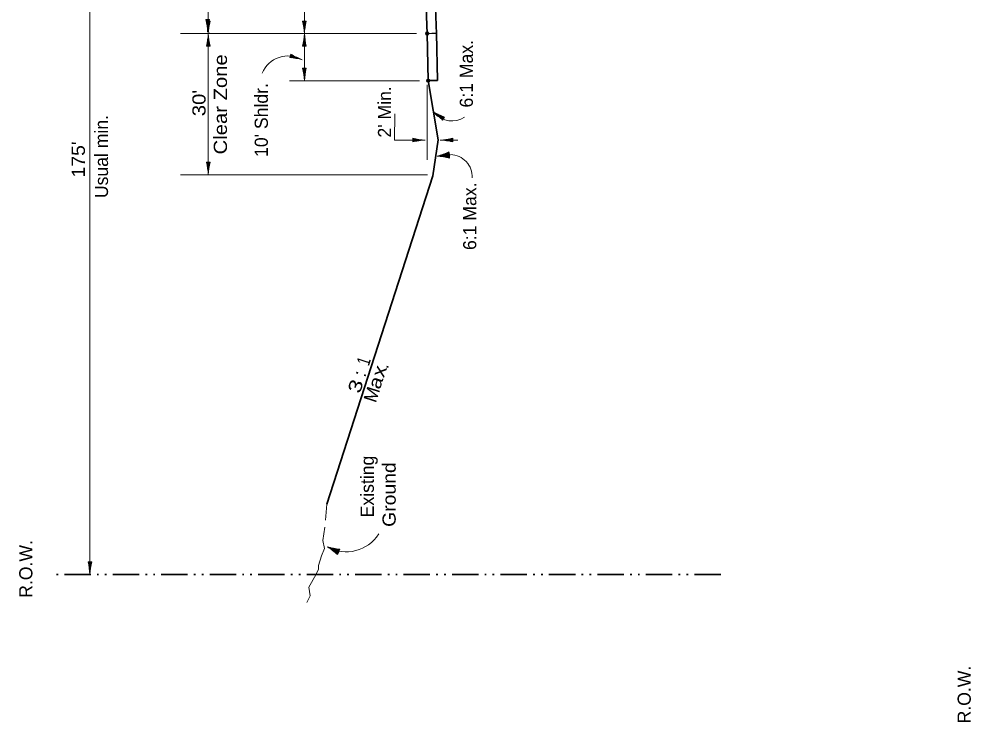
# Model space of a CAD drawing. Extents: x 2363427 to 2368559, y 6957299 to 6980140.
# Drawn here: x 2363615 to 2364627, y 6958042 to 6958789 of the extents above; entities that cross this region are included whole.
import ezdxf
from ezdxf.enums import TextEntityAlignment as Align

# ---------------------------------------------------------------- set-up
doc = ezdxf.new("R2010")
doc.units = 0
doc.header["$LTSCALE"] = 5.6
doc.header["$PDMODE"] = 32
doc.header["$PDSIZE"] = 2.8
doc.linetypes.add('DASH_DOUBLE_DOT', pattern=[9.2, 5, -1.2, 0.3, -1.2, 0.3, -1.2])
doc.linetypes.add('MEDIUM_DASHED', pattern=[4.5, 3, -1.5])
for name, color, linetype, lineweight in [('1', 7, 'Continuous', 13), ('2', 7, 'Continuous', 13), ('3', 7, 'Continuous', 35), ('4', 7, 'Continuous', 13), ('6', 7, 'Continuous', 13)]:
    doc.layers.add(name, color=color, linetype=linetype, lineweight=lineweight)

msp = doc.modelspace()

# ---------------------------------------------------------------- linework, layer by layer
at = {"layer": '1'}
msp.add_line((2363690.479, 6958198.819), (2363690.479, 6959073.819), dxfattribs=at)
at = {"layer": '1', "linetype": 'MEDIUM_DASHED'}
msp.add_lwpolyline([(2363942.313, 6958273.353), (2363940.278, 6958249.103), (2363938.001, 6958234.991), (2363939.823, 6958226.231), (2363936.635, 6958218.445), (2363933.447, 6958208.225), (2363933.447, 6958204.333), (2363930.715, 6958198.493)], dxfattribs=at)
at = {"layer": '2'}
for p, q in [((2364049.211, 6958719.401), (2364049.211, 6958639.781)), ((2364014.492, 6958660.651), (2364014.526, 6958688.443)), ((2364047.041, 6958660.651), (2364014.492, 6958660.651)), ((2364033.73, 6958658.737), (2364033.73, 6958662.567)), ((2364033.73, 6958662.087), (2364036.111, 6958662.087)), ((2364033.73, 6958661.587), (2364038.592, 6958661.587)), ((2364033.73, 6958661.087), (2364042.339, 6958661.087)), ((2364033.73, 6958660.587), (2364046.294, 6958660.587)), ((2364033.73, 6958660.087), (2364041.08, 6958660.087)), ((2364033.73, 6958659.587), (2364038.007, 6958659.587)), ((2364033.73, 6958659.087), (2364035.315, 6958659.087)), ((2364062.955, 6958660.651), (2364081.761, 6958660.651)), ((2364076.266, 6958660.717), (2364063.702, 6958660.717)), ((2364076.266, 6958660.217), (2364067.657, 6958660.217)), ((2364076.266, 6958661.217), (2364068.916, 6958661.217)), ((2364076.266, 6958659.717), (2364071.404, 6958659.717)), ((2364076.266, 6958661.717), (2364071.989, 6958661.717)), ((2364076.266, 6958659.217), (2364073.885, 6958659.217)), ((2364076.266, 6958662.217), (2364074.681, 6958662.217)), ((2364076.266, 6958662.567), (2364076.266, 6958658.737)), ((2363954.621, 6958221.667), (2363943.692, 6958227.865)), ((2363955.573, 6958223.841), (2363943.701, 6958227.955)), ((2363954.375, 6958221.233), (2363946.885, 6958225.479)), ((2363955.409, 6958223.367), (2363947.275, 6958226.187)), ((2363954.868, 6958222.103), (2363948.475, 6958225.727)), ((2363955.737, 6958224.313), (2363948.793, 6958226.719)), ((2363955.246, 6958222.895), (2363950.652, 6958224.487)), ((2363955.115, 6958222.537), (2363951.395, 6958224.647)), ((2363955.901, 6958224.785), (2363951.86, 6958226.185)), ((2363955.361, 6958222.971), (2363953.983, 6958223.753)), ((2363956.065, 6958225.257), (2363954.567, 6958225.777)), ((2363956.179, 6958225.589), (2363954.925, 6958221.969)), ((2363954.128, 6958220.797), (2363949.899, 6958223.195)), ((2363953.881, 6958220.363), (2363951.809, 6958221.537)), ((2363955.083, 6958222.423), (2363952.831, 6958223.203)), ((2363955.534, 6958223.277), (2363953.645, 6958219.945))]:
    msp.add_line(p, q, dxfattribs=at)
at = {"layer": '2', "linetype": 'MEDIUM_DASHED'}
msp.add_lwpolyline([(2363930.715, 6958198.493), (2363923.405, 6958185.407), (2363924.493, 6958176.105), (2363921.229, 6958169.129)], dxfattribs=at)
at = {"layer": '2'}
for centre, radius, start, end in [((2364050.624, 6958732.775), 72.212, 256.47039, 267.15644), ((2364050.624, 6958588.528), 72.212, 92.84356, 103.52961), ((2364059.372, 6958732.775), 72.212, 272.84356, 283.52961), ((2364059.372, 6958588.528), 72.212, 76.47039, 87.15644), ((2364073.399, 6958621.614), 23.581, 357.18152, 89.01476), ((2363963.167, 6958263.72), 40.861, 240.44197, 327.56216), ((2363915.972, 6958161.164), 72.212, 57.35567, 68.04172), ((2363963.207, 6958297.458), 72.212, 253.72884, 264.41489), ((2363904.315, 6958167.207), 72.212, 46.91237, 57.59842), ((2363975.473, 6958292.681), 72.212, 243.28553, 253.97158)]:
    msp.add_arc(centre, radius, start, end, dxfattribs=at)
at = {"layer": '3', "lineweight": 13}
for p, q in [((2364037.745, 6958773.819), (2363786.818, 6958773.819)), ((2364040.881, 6958723.819), (2363902.871, 6958723.819)), ((2364049.389, 6958623.819), (2363786.818, 6958623.819))]:
    msp.add_line(p, q, dxfattribs=at)
at = {"layer": '3'}
for p, q in [((2364049.029, 6958773.999), (2364050.199, 6958723.847)), ((2364059.027, 6958774.233), (2364060.196, 6958724.081)), ((2364060.199, 6958723.965), (2364050.701, 6958723.965))]:
    msp.add_line(p, q, dxfattribs=at)
at = {"layer": '3', "linetype": 'DASH_DOUBLE_DOT'}
msp.add_line((2364361.12, 6958198.819), (2363648.501, 6958198.819), dxfattribs=at)
at = {"layer": '3'}
for points in [[(2364041.132, 6959044.947), (2364044.449, 6958893.865), (2364049.029, 6958773.999)], [(2364051.131, 6959045.146), (2364054.455, 6958893.819), (2364058.951, 6958773.642)], [(2364050.199, 6958723.847), (2364060.626, 6958660.819), (2364055.177, 6958622.807), (2363942.313, 6958273.353)]]:
    msp.add_lwpolyline(points, dxfattribs=at)
at = {"layer": '3', "lineweight": 13}
for points in [[(2364049.029, 6958773.999), (2364058.951, 6958773.642), (2364051.805, 6959013.852), (2364041.849, 6959014.047), (2364044.526, 6958895.255)], [(2364050.199, 6958723.847), (2364060.196, 6958724.081), (2364058.907, 6958774.688), (2364049.029, 6958773.999)]]:
    msp.add_lwpolyline(points, close=True, dxfattribs=at)
msp.add_lwpolyline([(2364049.029, 6958773.999), (2364048.96, 6958774.145), (2364049.029, 6958773.999)], dxfattribs=at)
at = {"layer": '3'}
for p in [(2364049.029, 6958773.999), (2364050.199, 6958723.847)]:
    msp.add_point(p, dxfattribs=at)
at = {"layer": '4'}
for p, q in [((2363816.372, 6958760.507), (2363816.372, 6958773.071)), ((2363816.372, 6958760.507), (2363816.372, 6958773.071)), ((2363918.662, 6958760.507), (2363918.662, 6958773.071)), ((2363818.222, 6958760.507), (2363814.392, 6958760.507)), ((2363818.222, 6958760.507), (2363814.392, 6958760.507)), ((2363814.872, 6958760.507), (2363814.872, 6958762.889)), ((2363814.872, 6958760.507), (2363814.872, 6958762.889)), ((2363815.372, 6958760.507), (2363815.372, 6958765.369)), ((2363815.372, 6958760.507), (2363815.372, 6958765.369)), ((2363815.872, 6958760.507), (2363815.872, 6958769.117)), ((2363815.872, 6958760.507), (2363815.872, 6958769.117)), ((2363816.872, 6958760.507), (2363816.872, 6958767.857)), ((2363816.872, 6958760.507), (2363816.872, 6958767.857)), ((2363817.372, 6958760.507), (2363817.372, 6958764.783)), ((2363817.372, 6958760.507), (2363817.372, 6958764.783)), ((2363817.872, 6958760.507), (2363817.872, 6958762.092)), ((2363817.872, 6958760.507), (2363817.872, 6958762.092)), ((2363920.512, 6958760.507), (2363916.682, 6958760.507)), ((2363917.162, 6958760.507), (2363917.162, 6958762.889)), ((2363917.662, 6958760.507), (2363917.662, 6958765.369)), ((2363918.162, 6958760.507), (2363918.162, 6958769.117)), ((2363919.162, 6958760.507), (2363919.162, 6958767.857)), ((2363919.662, 6958760.507), (2363919.662, 6958764.783)), ((2363920.162, 6958760.507), (2363920.162, 6958762.092)), ((2363902.911, 6958748.354), (2363904.076, 6958752.003)), ((2363903.473, 6958750.117), (2363915.442, 6958746.293)), ((2363903.625, 6958750.593), (2363911.827, 6958747.973)), ((2363903.778, 6958751.069), (2363908.409, 6958749.589)), ((2363903.93, 6958751.545), (2363906.199, 6958750.821)), ((2363903.017, 6958748.687), (2363904.527, 6958748.205)), ((2363903.169, 6958749.164), (2363907.243, 6958747.863)), ((2363903.321, 6958749.64), (2363910.323, 6958747.403)), ((2363916.682, 6958737.13), (2363920.512, 6958737.13)), ((2363917.032, 6958737.13), (2363917.032, 6958735.545)), ((2363917.532, 6958737.13), (2363917.532, 6958732.853)), ((2363918.032, 6958737.13), (2363918.032, 6958729.78)), ((2363918.532, 6958737.13), (2363918.532, 6958724.566)), ((2363919.032, 6958737.13), (2363919.032, 6958728.521)), ((2363919.532, 6958737.13), (2363919.532, 6958732.268)), ((2363920.032, 6958737.13), (2363920.032, 6958734.749)), ((2364066.447, 6958683.613), (2364055.922, 6958690.475)), ((2364066.173, 6958683.193), (2364058.961, 6958687.897)), ((2364066.72, 6958684.031), (2364060.563, 6958688.045)), ((2364065.901, 6958682.775), (2364061.827, 6958685.431)), ((2364066.993, 6958684.451), (2364063.411, 6958686.785)), ((2364065.627, 6958682.355), (2364063.632, 6958683.657)), ((2364067.457, 6958685.163), (2364065.365, 6958681.953)), ((2364067.266, 6958684.869), (2364065.939, 6958685.735)), ((2364072.615, 6958646.337), (2364060.327, 6958643.711)), ((2364072.915, 6958643.507), (2364060.351, 6958643.585)), ((2364072.719, 6958645.847), (2364064.299, 6958644.049)), ((2364072.913, 6958643.007), (2364064.303, 6958643.061)), ((2364072.51, 6958646.825), (2364065.322, 6958645.291)), ((2364072.919, 6958644.007), (2364065.569, 6958644.053)), ((2364072.909, 6958642.507), (2364068.047, 6958642.537)), ((2364072.823, 6958645.359), (2364068.069, 6958644.343)), ((2364072.405, 6958647.315), (2364068.223, 6958646.421)), ((2364072.922, 6958644.507), (2364068.645, 6958644.533)), ((2364072.907, 6958642.007), (2364070.525, 6958642.023)), ((2364072.928, 6958644.869), (2364070.599, 6958644.373)), ((2364072.301, 6958647.803), (2364070.751, 6958647.473)), ((2364072.925, 6958645.007), (2364071.34, 6958645.017)), ((2364072.228, 6958648.145), (2364073.028, 6958644.401)), ((2364072.927, 6958645.357), (2364072.903, 6958641.527))]:
    msp.add_line(p, q, dxfattribs=at)
for centre, radius, start, end in [((2363744.183, 6958777.401), 72.212, 346.47039, 357.15644), ((2363744.183, 6958777.401), 72.212, 346.47039, 357.15644), ((2363888.431, 6958777.401), 72.212, 182.84356, 193.52961), ((2363888.431, 6958777.401), 72.212, 182.84356, 193.52961), ((2363846.473, 6958777.401), 72.212, 346.47039, 357.15644), ((2363990.721, 6958777.401), 72.212, 182.84356, 193.52961), ((2363901.153, 6958720.517), 29.635, 59.62074, 157.81619), ((2363941.534, 6958813.74), 72.212, 238.75343, 249.43948), ((2363897.638, 6958676.334), 72.212, 75.12659, 85.81264), ((2363846.473, 6958720.236), 72.212, 2.84356, 13.52961), ((2363990.721, 6958720.236), 72.212, 166.47039, 177.15644), ((2364091.652, 6958753.201), 72.212, 239.73861, 250.42466), ((2364012.868, 6958632.369), 72.212, 43.36544, 54.05149), ((2364075.238, 6958705.882), 24.849, 221.78861, 303.3609), ((2364056.465, 6958715.668), 72.212, 272.49115, 283.1772), ((2364055.578, 6958571.424), 72.212, 76.11798, 86.80403), ((2364041.038, 6958713.275), 72.212, 284.90306, 295.58911), ((2364071.175, 6958572.211), 72.212, 88.52989, 99.21594)]:
    msp.add_arc(centre, radius, start, end, dxfattribs=at)
at = {"layer": '6'}
for p, q in [((2363816.407, 6958773.797), (2363816.407, 6959013.819)), ((2363813.739, 6958788.903), (2363817.569, 6958788.903)), ((2363814.089, 6958788.903), (2363814.089, 6958787.318)), ((2363814.493, 6958787.108), (2363818.323, 6958787.108)), ((2363814.493, 6958787.108), (2363818.323, 6958787.108)), ((2363814.589, 6958788.903), (2363814.589, 6958784.627)), ((2363814.843, 6958787.108), (2363814.843, 6958785.523)), ((2363814.843, 6958787.108), (2363814.843, 6958785.523)), ((2363815.089, 6958788.903), (2363815.089, 6958781.553)), ((2363815.343, 6958787.108), (2363815.343, 6958782.831)), ((2363815.343, 6958787.108), (2363815.343, 6958782.831)), ((2363815.589, 6958788.903), (2363815.589, 6958776.339)), ((2363815.843, 6958787.108), (2363815.843, 6958779.758)), ((2363815.843, 6958787.108), (2363815.843, 6958779.758)), ((2363816.089, 6958788.903), (2363816.089, 6958780.293)), ((2363816.343, 6958787.108), (2363816.343, 6958774.544)), ((2363816.343, 6958787.108), (2363816.343, 6958774.544)), ((2363816.589, 6958788.903), (2363816.589, 6958784.041)), ((2363816.843, 6958787.108), (2363816.843, 6958778.499)), ((2363816.843, 6958787.108), (2363816.843, 6958778.499)), ((2363817.089, 6958788.903), (2363817.089, 6958786.521)), ((2363817.343, 6958787.108), (2363817.343, 6958782.246)), ((2363817.343, 6958787.108), (2363817.343, 6958782.246)), ((2363817.843, 6958787.108), (2363817.843, 6958784.727)), ((2363817.843, 6958787.108), (2363817.843, 6958784.727)), ((2363916.625, 6958787.108), (2363920.455, 6958787.108)), ((2363916.625, 6958787.108), (2363920.455, 6958787.108)), ((2363916.975, 6958787.108), (2363916.975, 6958785.523)), ((2363916.975, 6958787.108), (2363916.975, 6958785.523)), ((2363917.475, 6958787.108), (2363917.475, 6958782.831)), ((2363917.475, 6958787.108), (2363917.475, 6958782.831)), ((2363917.975, 6958787.108), (2363917.975, 6958779.758)), ((2363917.975, 6958787.108), (2363917.975, 6958779.758)), ((2363918.475, 6958787.108), (2363918.475, 6958774.544)), ((2363918.475, 6958787.108), (2363918.475, 6958774.544)), ((2363918.975, 6958787.108), (2363918.975, 6958778.499)), ((2363918.975, 6958787.108), (2363918.975, 6958778.499)), ((2363919.475, 6958787.108), (2363919.475, 6958782.246)), ((2363919.475, 6958787.108), (2363919.475, 6958782.246)), ((2363919.975, 6958787.108), (2363919.975, 6958784.727)), ((2363919.975, 6958787.108), (2363919.975, 6958784.727)), ((2363816.307, 6958623.819), (2363816.307, 6958773.819)), ((2363816.372, 6958760.507), (2363816.372, 6958773.071)), ((2363817.481, 6958773.637), (2363817.481, 6958774.827)), ((2363918.597, 6958723.819), (2363918.597, 6958773.819)), ((2363818.222, 6958760.507), (2363814.392, 6958760.507)), ((2363814.872, 6958760.507), (2363814.872, 6958762.889)), ((2363815.372, 6958760.507), (2363815.372, 6958765.369)), ((2363815.872, 6958760.507), (2363815.872, 6958769.117)), ((2363816.872, 6958760.507), (2363816.872, 6958767.857)), ((2363817.372, 6958760.507), (2363817.372, 6958764.783)), ((2363817.872, 6958760.507), (2363817.872, 6958762.092)), ((2363814.392, 6958637.13), (2363818.222, 6958637.13)), ((2363814.742, 6958637.13), (2363814.742, 6958635.545)), ((2363815.242, 6958637.13), (2363815.242, 6958632.853)), ((2363815.742, 6958637.13), (2363815.742, 6958629.78)), ((2363816.242, 6958637.13), (2363816.242, 6958624.566)), ((2363816.742, 6958637.13), (2363816.742, 6958628.521)), ((2363817.242, 6958637.13), (2363817.242, 6958632.268)), ((2363817.742, 6958637.13), (2363817.742, 6958634.749)), ((2363688.564, 6958212.13), (2363692.394, 6958212.13)), ((2363688.914, 6958212.13), (2363688.914, 6958210.545)), ((2363689.414, 6958212.13), (2363689.414, 6958207.853)), ((2363689.914, 6958212.13), (2363689.914, 6958204.78)), ((2363690.414, 6958212.13), (2363690.414, 6958199.566)), ((2363690.914, 6958212.13), (2363690.914, 6958203.521)), ((2363691.414, 6958212.13), (2363691.414, 6958207.268)), ((2363691.914, 6958212.13), (2363691.914, 6958209.749))]:
    msp.add_line(p, q, dxfattribs=at)
msp.add_lwpolyline([(2363918.54, 6958773.797), (2363918.54, 6958893.001), (2363918.54, 6959013.819)], dxfattribs=at)
for centre, start, end in [((2363743.53, 6958772.009), 2.84356, 13.52961), ((2363744.284, 6958770.214), 2.84356, 13.52961), ((2363744.284, 6958770.214), 2.84356, 13.52961), ((2363887.777, 6958772.009), 166.47039, 177.15644), ((2363888.531, 6958770.214), 166.47039, 177.15644), ((2363888.531, 6958770.214), 166.47039, 177.15644), ((2363846.416, 6958770.214), 2.84356, 13.52961), ((2363846.416, 6958770.214), 2.84356, 13.52961), ((2363990.664, 6958770.214), 166.47039, 177.15644), ((2363990.664, 6958770.214), 166.47039, 177.15644), ((2363744.183, 6958777.401), 346.47039, 357.15644), ((2363888.431, 6958777.401), 182.84356, 193.52961), ((2363744.183, 6958620.236), 2.84356, 13.52961), ((2363888.431, 6958620.236), 166.47039, 177.15644), ((2363618.355, 6958195.236), 2.84356, 13.52961), ((2363762.603, 6958195.236), 166.47039, 177.15644)]:
    msp.add_arc(centre, 72.212, start, end, dxfattribs=at)

# ---------------------------------------------------------------- texts
at = {"layer": '4'}
for s, rotation, p in [('6:1 Max.', 90, (2364097.681, 6958731.177)), ("10' Shldr.", 90, (2363879.677, 6958681.997)), ("2' Min.", 90, (2364010.713, 6958690.624)), ('Usual min.', 90, (2363709.776, 6958643.139)), ('6:1 Max.', 90, (2364101.297, 6958579.667)), ('.', 72.101, (2364007.896, 6958419.206)), (':', 72.101, (2363983.887, 6958410.21)), ('M', 72.101, (2363996.865, 6958387.989)), ('Existing ', 90, (2363992.358, 6958294.899)), ('R.O.W.', 90, (2363629.383, 6958204.613)), ('R.O.W.', 90, (2364626.944, 6958071.067))]:
    msp.add_text(s, height=14, rotation=rotation, dxfattribs=at).set_placement(p, align=Align.CENTER)
for s, rotation, width, p in [('Clear Zone', 90, 1.15, (2363836.214, 6958698.639)), ("30'", 90, 1.15, (2363813.447, 6958700.071)), ("175'", 90, 1.1, (2363685.183, 6958640.047)), ('1', 72.101, 0.75, (2363988.172, 6958423.479)), ('x', 72.101, 1.25, (2364004.757, 6958412.841)), ('a', 72.101, 1.2, (2364000.685, 6958400.762)), ('3', 72.101, 1.3, (2363979.584, 6958396.888)), ('Ground', 90, 1.1, (2364015.581, 6958283.708))]:
    msp.add_text(s, height=14, rotation=rotation, dxfattribs=dict(at, width=width)).set_placement(p, align=Align.CENTER)

doc.saveas('drawing.dxf')
